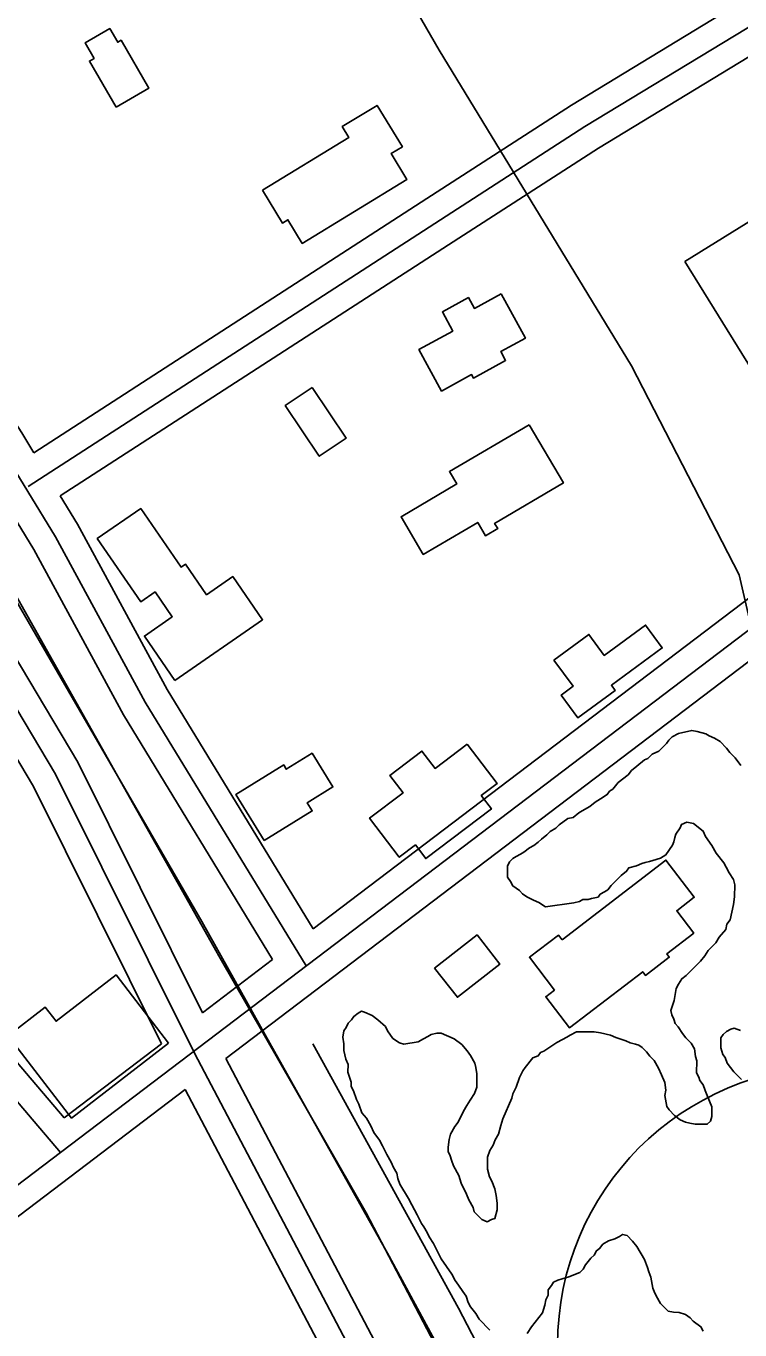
# Model space of a CAD drawing. Extents: x 3297772 to 3335630, y 634068 to 659439.
# Drawn here: x 3312518 to 3312942, y 648757 to 649530 of the extents above; entities that cross this region are included whole.
import ezdxf

# ---------------------------------------------------------------- set-up
doc = ezdxf.new("R2010")
doc.units = 0
for name, color, linetype in [('V-BLDG-OTLN', 7, 'Continuous'), ('V-RAIL-TRAK', 7, 'Continuous'), ('V-ROAD-CNTR', 7, 'Continuous'), ('V-ROAD-IDEN', 7, 'Continuous'), ('V-SITE-VEGE', 7, 'Continuous'), ('V-TOPO-SHOR', 7, 'Continuous')]:
    doc.layers.add(name, color=color, linetype=linetype)

msp = doc.modelspace()

# ---------------------------------------------------------------- linework, layer by layer
at = {"layer": 'V-BLDG-OTLN'}
for points in [[(3312571.51, 649482.29), (3312555.69, 649509.61), (3312558.45, 649511.21), (3312553.12, 649520.41), (3312567.74, 649528.87), (3312572.45, 649520.74), (3312574.47, 649521.91), (3312590.91, 649493.52)], [(3312658.33, 649433.03), (3312709.65, 649464.36), (3312705.77, 649470.71), (3312726.45, 649483.33), (3312741.45, 649458.76), (3312734.76, 649454.68), (3312744.11, 649439.36), (3312682.03, 649401.46), (3312673.46, 649415.49), (3312670.24, 649413.52)], [(3312909.11, 649390.65), (3312991.75, 649441.9), (3313002.29, 649424.91), (3313049.72, 649454.33), (3313066.61, 649427.09), (3313036.68, 649408.53), (3313042.53, 649399.11), (3313025.32, 649388.44), (3313054.58, 649341.26), (3312971.64, 649289.83)], [(3312800.13, 649371.61), (3312814.48, 649345.35), (3312799.8, 649337.33), (3312802.69, 649332.04), (3312783.63, 649321.63), (3312782.53, 649323.65), (3312764.72, 649313.92), (3312751.28, 649338.52), (3312771.37, 649349.49), (3312765.16, 649360.86), (3312780.63, 649369.32), (3312784.15, 649362.88)], [(3312687.86, 649315.97), (3312708.05, 649285.89), (3312692.1, 649275.18), (3312671.92, 649305.26)], [(3312816.75, 649293.94), (3312837.02, 649259.38), (3312796.18, 649235.44), (3312798, 649232.32), (3312790.76, 649228.07), (3312786.14, 649235.94), (3312753.77, 649216.96), (3312740.63, 649239.38), (3312773.72, 649258.78), (3312769.39, 649266.18)], [(3312606.4, 649142.32), (3312588.26, 649168.6), (3312604.8, 649180.01), (3312594.62, 649194.76), (3312586.15, 649188.92), (3312560.29, 649226.39), (3312586.1, 649244.21), (3312610.05, 649209.52), (3312612.6, 649211.28), (3312625.15, 649193.1), (3312640.77, 649203.88), (3312658.46, 649178.26)], [(3312831.41, 649154.3), (3312852.12, 649169.52), (3312861.24, 649157.11), (3312885.76, 649175.13), (3312895.72, 649161.58), (3312865.5, 649139.37), (3312867.75, 649136.31), (3312845.65, 649120.08), (3312835.71, 649133.6), (3312842.79, 649138.81)], [(3312659.42, 649047.25), (3312642.53, 649074.56), (3312670.97, 649092.15), (3312672.53, 649089.62), (3312687.87, 649099.1), (3312700.2, 649079.16), (3312684.91, 649069.7), (3312687.9, 649064.86)], [(3312779.9, 649104.55), (3312797.66, 649081.06), (3312788.26, 649073.95), (3312794.24, 649066.05), (3312755.28, 649036.59), (3312749.16, 649044.69), (3312739.52, 649037.39), (3312721.94, 649060.64), (3312741.85, 649075.7), (3312734.07, 649085.99), (3312753.04, 649100.34), (3312760.79, 649090.09)], [(3312836.18, 648988.47), (3312897.88, 649035.69), (3312914.7, 649013.72), (3312904.25, 649005.73), (3312914.43, 648992.43), (3312898.32, 648980.09), (3312899.81, 648978.15), (3312885.72, 648967.37), (3312884.11, 648969.48), (3312840.66, 648936.22), (3312826.56, 648954.64), (3312831.72, 648958.59), (3312816.79, 648978.1), (3312834.02, 648991.29)], [(3312760.56, 648971.66), (3312785.75, 648991.39), (3312799.3, 648974.09), (3312774.1, 648954.36)], [(3312602.68, 648927.1), (3312545.02, 648882.69), (3312507.42, 648931.52), (3312529.41, 648948.45), (3312535.81, 648940.15), (3312571.47, 648967.61)]]:
    msp.add_lwpolyline(points, close=True, dxfattribs=at)
at = {"layer": 'V-RAIL-TRAK'}
msp.add_lwpolyline([(3311933.44, 650102.28), (3311944.98, 650085.39), (3311998.07, 650001.67), (3312087.35, 649863.11), (3312125.87, 649803.54), (3312227.43, 649650.82), (3312301.53, 649535.85), (3312326.65, 649495.12), (3312406.57, 649366.6), (3312512.71, 649188.58), (3312622.31, 648999.38), (3312657.25, 648936.97), (3312733.6, 648800.83), (3312833.83, 648615.79), (3312933.88, 648424.53), (3312996.8, 648305.5), (3313095.23, 648115.18), (3313181.71, 647946.84), (3313273.17, 647771.25), (3313378.01, 647568.55), (3313502.65, 647328.14)], dxfattribs=at)
at = {"layer": 'V-ROAD-CNTR'}
for points in [[(3309475.11, 654365.61), (3309639.81, 654028.28), (3309845.21, 653623.03), (3310156.59, 653066.28), (3310529.66, 652450.63), (3310984.3, 651694.86), (3311699.49, 650488), (3311962.58, 650063.04), (3312156.53, 649765.92), (3312337.39, 649482.29), (3312484.71, 649240.87), (3312633.32, 648977.55), (3312720.01, 648826.47), (3312839.24, 648598.65), (3313001.19, 648301.94), (3313200.67, 647917.12), (3313378.69, 647569.06), (3313539.73, 647260.12), (3313882.2, 646589.33), (3314289.67, 645809.51)], [(3310445.76, 647292.57), (3311429.69, 648026.6), (3312387.13, 648747.63), (3313151.29, 649327.14), (3313650.77, 649696.3), (3313656.32, 649702.7), (3313657.5, 649707.13), (3313654.61, 649713.25), (3313412.69, 650029.13), (3313159.27, 650380.96), (3312980.82, 650650.27), (3312864.08, 650845.39), (3312685.68, 651166.86), (3312552.88, 651454.03), (3312411.31, 651779.2), (3312404.5, 651786.76), (3312395.49, 651789.99), (3312011.43, 651624.29), (3311864.88, 651538.05), (3311646.38, 651445.33)], [(3311222.75, 651282.22), (3311498.04, 650774.53), (3311655.05, 650506.71), (3311935.2, 650064.92), (3312111.3, 649780.07), (3312290.08, 649492.5), (3312395.8, 649320.86), (3312535.56, 649086.61), (3312617.98, 648921.21), (3312892.46, 648400.43)], [(3312956.89, 649137.36), (3312941.29, 649204.84), (3312877.39, 649328.76), (3312763.2, 649515.99), (3312671.44, 649674.91), (3312616.37, 649764.34), (3312315.52, 650256.01)], [(3312688.41, 648994.94), (3313142.3, 649339.15), (3313640.52, 649707.38), (3313642.71, 649709.9), (3313641.59, 649705.69), (3313641.73, 649705.4), (3313400.65, 650020.19), (3313322.14, 650129.18)], [(3312684.25, 648972.96), (3312588.81, 649129.42), (3312535.6, 649227.45), (3312502.73, 649281.14), (3312421.94, 649406.38), (3312375.82, 649488.42), (3312317.75, 649576.91), (3312170.36, 649801.45), (3312156.92, 649833.2)], [(3313188.76, 649700.41), (3313019.39, 649591.29), (3312841.86, 649483.44), (3312752.55, 649425.87), (3312522.66, 649277.32)], [(3313196.88, 649687.8), (3313027.34, 649578.57), (3312849.82, 649470.73), (3312760.69, 649413.27), (3312519.37, 649257.34)], [(3313205, 649675.19), (3313035.3, 649565.85), (3312857.78, 649458.01), (3312768.82, 649400.67), (3312538.32, 649251.73)], [(3312538.39, 648862.34), (3312246.52, 649205.22), (3311949.5, 649557.75), (3311933.9, 649569.94), (3311922.94, 649576.92), (3311909.68, 649578.56), (3311892.3, 649578.37), (3311870.55, 649576.2), (3311806.41, 649556.62), (3311715.94, 649509.6), (3309918.73, 648366.89), (3308700.57, 647622.26), (3307816.7, 647071.65), (3307154.22, 646652.53)], [(3312522.66, 649277.32), (3312515.44, 649289.12), (3312434.79, 649414.12), (3312388.65, 649496.21), (3312369.44, 649525.49)], [(3312664.39, 648976.72), (3312575.81, 649121.93), (3312522.6, 649219.95), (3312490.03, 649273.15), (3312409.08, 649398.63), (3312363, 649480.62), (3312343.96, 649509.62)], [(3312636.62, 648918.01), (3313160.28, 649315.14), (3313428.1, 649513.07)], [(3312310.13, 649488.56), (3312408.63, 649328.63), (3312548.73, 649093.8), (3312622.8, 648945.18)], [(3312688.41, 648994.94), (3312601.81, 649136.9), (3312548.6, 649234.95), (3312538.32, 649251.73)], [(3312444.24, 649210.4), (3312522.39, 649079.41), (3312598.47, 648926.73)], [(3312540.62, 648882.86), (3312332.49, 649127.37)], [(3312622.8, 648945.18), (3312664.39, 648976.72)], [(3312540.62, 648882.86), (3312598.47, 648926.73)], [(3312636.62, 648918.01), (3312897.35, 648423.33)], [(3312117.41, 648525.73), (3312396.17, 648735.66), (3312612.4, 648899.64)], [(3312612.4, 648899.64), (3312733.7, 648669.48)]]:
    msp.add_lwpolyline(points, dxfattribs=at)
at = {"layer": 'V-ROAD-IDEN'}
msp.add_circle((3312998.55, 648748.35), 165, dxfattribs=at)
msp.add_circle((3312998.55, 648748.35), 165, dxfattribs=at)
at = {"layer": 'V-SITE-VEGE'}
for points in [[(3312803.76, 649025.58), (3312803.79, 649032.07), (3312805.1, 649034.66), (3312807.05, 649036.6), (3312809.01, 649037.89), (3312811.61, 649039.17), (3312813.56, 649040.46), (3312816.81, 649043.04), (3312819.42, 649044.33), (3312822.02, 649046.26), (3312823.98, 649048.2), (3312827.23, 649050.78), (3312829.19, 649052.71), (3312832.44, 649054.65), (3312834.4, 649056.58), (3312839.61, 649060.45), (3312842.85, 649061.08), (3312846.11, 649063.67), (3312848.06, 649064.95), (3312852.62, 649067.53), (3312855.88, 649070.11), (3312859.13, 649072.04), (3312863.03, 649074.61), (3312864.34, 649076.56), (3312866.29, 649077.84), (3312869.56, 649081.72), (3312875.42, 649086.24), (3312877.38, 649088.82), (3312880.63, 649091.4), (3312885.19, 649095.27), (3312887.14, 649095.91), (3312889.75, 649098.49), (3312893.65, 649100.42), (3312898.21, 649104.94), (3312899.52, 649106.88), (3312901.48, 649108.82), (3312905.38, 649110.75), (3312913.17, 649112.66), (3312916.41, 649111.99), (3312921.6, 649110.67), (3312923.54, 649109.36), (3312926.78, 649108.05), (3312930.01, 649106.09), (3312933.89, 649102.18), (3312935.82, 649099.57), (3312939.05, 649096.31), (3312942.27, 649091.76)], [(3312879.85, 648926.6), (3312881.79, 648925.95), (3312883.73, 648924.64), (3312886.32, 648922.03), (3312888.25, 648919.42), (3312890.83, 648916.82), (3312893.41, 648912.26), (3312895.33, 648908.36), (3312897.26, 648903.81), (3312897.89, 648899.27), (3312897.22, 648896.03), (3312898.49, 648889.53), (3312899.78, 648887.58), (3312903, 648884.32), (3312906.24, 648881.71), (3312909.48, 648880.4), (3312912.07, 648879.73), (3312915.31, 648879.07), (3312922.45, 648879.04), (3312924.4, 648880.97), (3312925.06, 648883.57), (3312925.09, 648889.41), (3312921.88, 648897.2), (3312921.25, 648899.16), (3312919.96, 648902.41), (3312918.03, 648905.01), (3312917.39, 648906.96), (3312916.1, 648909.56), (3312916.14, 648916.7), (3312915.5, 648919.3), (3312914.87, 648923.84), (3312912.94, 648927.09), (3312909.71, 648930.35), (3312907.78, 648932.96), (3312905.2, 648936.86), (3312903.27, 648938.82), (3312902.63, 648941.42), (3312901.34, 648944.02), (3312900.71, 648946.62), (3312902.68, 648952.45), (3312904.01, 648959.58), (3312905.32, 648962.17), (3312907.28, 648965.4), (3312909.89, 648967.33), (3312918.36, 648975.73), (3312920.97, 648978.96), (3312922.93, 648982.2), (3312927.5, 648986.72), (3312929.46, 648989.95), (3312933.38, 648994.47), (3312934.04, 648997.71), (3312936, 649000.3), (3312937.99, 649009.38), (3312938.66, 649013.92), (3312938.69, 649021.05), (3312938.06, 649024.3), (3312935.48, 649028.2), (3312933.55, 649031.46), (3312932.27, 649034.06), (3312927.75, 649039.92), (3312925.18, 649044.47), (3312921.31, 649049.68), (3312920.03, 649052.93), (3312914.21, 649057.5), (3312910.32, 649058.17), (3312907.07, 649056.89), (3312906.41, 649054.94), (3312903.8, 649051.06), (3312903.14, 649049.12), (3312902.48, 649046.53), (3312901.82, 649044.59), (3312897.9, 649038.76), (3312894.65, 649036.83), (3312890.1, 649035.56), (3312888.15, 649034.92), (3312885.55, 649034.28), (3312883.6, 649033.64), (3312880.35, 649032.36), (3312875.8, 649031.08), (3312874.49, 649029.14), (3312871.24, 649026.56), (3312868.63, 649023.98), (3312865.37, 649020.75), (3312863.41, 649018.16), (3312861.46, 649016.88), (3312858.86, 649015.59), (3312857.55, 649013.65), (3312853.66, 649013.02), (3312851.71, 649012.38), (3312848.46, 649012.39), (3312846.51, 649011.11), (3312843.26, 649010.47), (3312826.38, 649007.96), (3312822.5, 649010.57), (3312819.27, 649011.89), (3312815.38, 649013.85), (3312812.79, 649015.81), (3312810.86, 649017.77), (3312806.98, 649020.38), (3312805.69, 649022.98), (3312803.76, 649025.58)], [(3312715.53, 648891.05), (3312714.24, 648893.65), (3312712.32, 648898.85), (3312711.04, 648901.45), (3312711.05, 648904.05), (3312709.13, 648909.89), (3312709.15, 648914.43), (3312707.87, 648917.68), (3312706.6, 648922.88), (3312706.61, 648926.77), (3312705.98, 648930.67), (3312706.65, 648934.56), (3312707.96, 648936.5), (3312709.27, 648939.09), (3312711.22, 648941.03), (3312712.53, 648942.97), (3312715.13, 648944.9), (3312717.09, 648946.19), (3312719.03, 648945.53), (3312723.56, 648943.56), (3312726.79, 648940.95), (3312731.32, 648937.04), (3312732.6, 648934.44), (3312735.83, 648929.88), (3312739.7, 648927.27), (3312742.3, 648926.61), (3312750.74, 648927.86), (3312753.99, 648929.79), (3312756.59, 648931.08), (3312758.54, 648932.37), (3312761.79, 648933), (3312764.39, 648932.99), (3312772.16, 648929.71), (3312776.69, 648926.44), (3312779.91, 648922.54), (3312781.85, 648919.93), (3312784.42, 648915.38), (3312785.06, 648912.78), (3312785.69, 648908.88), (3312785.65, 648901.1), (3312784.33, 648897.21), (3312781.72, 648893.33), (3312779.76, 648890.09), (3312777.79, 648886.86), (3312774.52, 648880.39), (3312772.56, 648877.8), (3312769.94, 648873.27), (3312769.28, 648870.03), (3312768.61, 648865.49), (3312768.6, 648862.9), (3312769.88, 648860.29), (3312770.52, 648857.7), (3312771.8, 648854.45), (3312775.02, 648848.59), (3312776.29, 648844.04), (3312779.51, 648837.54), (3312780.79, 648834.29), (3312783.37, 648829.74), (3312784, 648827.14), (3312788.52, 648822.57), (3312791.76, 648821.26), (3312794.36, 648822.55), (3312796.31, 648823.19), (3312797.63, 648828.37), (3312797.65, 648832.26), (3312797.02, 648836.81), (3312796.39, 648840.7), (3312794.47, 648845.26), (3312793.18, 648847.86), (3312791.91, 648852.4), (3312791.94, 648859.54), (3312793.25, 648863.43), (3312795.22, 648866.66), (3312796.53, 648869.9), (3312798.49, 648873.14), (3312799.81, 648878.32), (3312801.13, 648882.21), (3312803.1, 648886.74), (3312804.41, 648889.98), (3312806.38, 648894.51), (3312807.04, 648897.1), (3312809, 648900.98), (3312810.98, 648906.82), (3312812.95, 648910.7), (3312814.25, 648912.64), (3312818.82, 648918.46), (3312822.07, 648919.74), (3312823.38, 648921.68), (3312825.33, 648922.32), (3312833.14, 648927.47), (3312836.39, 648929.41), (3312838.99, 648930.69), (3312840.95, 648931.98), (3312844.85, 648933.91), (3312855.23, 648933.86), (3312859.12, 648933.19), (3312864.95, 648931.86), (3312868.19, 648930.55), (3312874.02, 648928.58), (3312876.61, 648927.27), (3312879.85, 648926.6)], [(3312942.18, 648934.74), (3312938.29, 648936.06), (3312936.34, 648935.42), (3312933.74, 648934.13), (3312931.78, 648932.2), (3312930.48, 648930.26), (3312930.45, 648924.42), (3312931.73, 648920.52), (3312933.02, 648918.56), (3312934.3, 648915.31), (3312938.17, 648910.11), (3312942.69, 648905.54)], [(3312793.4, 648757.02), (3312786.94, 648763.54), (3312785.01, 648766.8), (3312781.79, 648770.7), (3312780.5, 648773.3), (3312779.22, 648777.2), (3312777.29, 648779.81), (3312774.71, 648783.71), (3312772.77, 648786.31), (3312770.85, 648790.22), (3312764.4, 648799.33), (3312759.9, 648808.44), (3312757.33, 648812.34), (3312756.04, 648814.94), (3312754.11, 648818.2), (3312752.82, 648820.15), (3312750.25, 648825.35), (3312747.04, 648831.21), (3312745.11, 648835.11), (3312739.96, 648843.57), (3312738.68, 648846.82), (3312738.04, 648850.06), (3312736.11, 648853.32), (3312734.83, 648856.57), (3312732.25, 648861.12), (3312729.68, 648866.33), (3312727.75, 648869.58), (3312724.53, 648874.14), (3312722.6, 648878.04), (3312720.03, 648882.59), (3312717.45, 648885.85), (3312715.53, 648891.05)], [(3312919.92, 648756.42), (3312918.63, 648759.02), (3312914.11, 648762.29), (3312912.17, 648764.24), (3312909.58, 648766.2), (3312905.7, 648767.52), (3312902.45, 648767.53), (3312899.21, 648768.2), (3312894.69, 648772.76), (3312892.12, 648777.31), (3312890.83, 648779.91), (3312890.19, 648781.86), (3312888.93, 648788.36), (3312887.64, 648791.61), (3312887.01, 648794.21), (3312885.08, 648798.76), (3312880.58, 648806.57), (3312878, 648809.82), (3312874.77, 648813.08), (3312872.18, 648813.74), (3312870.23, 648812.45), (3312867.62, 648811.17), (3312863.73, 648809.89), (3312860.47, 648807.96), (3312858.51, 648805.37), (3312856.56, 648804.08), (3312855.25, 648801.49), (3312853.29, 648799.56), (3312850.03, 648795.68), (3312848.72, 648793.09), (3312846.77, 648791.15), (3312840.27, 648788.59), (3312836.37, 648787.31), (3312833.77, 648786.68), (3312831.17, 648785.39), (3312829.86, 648783.45), (3312827.9, 648780.86), (3312827.89, 648777.62), (3312826.58, 648775.03), (3312825.91, 648771.79), (3312825.25, 648769.2), (3312824.59, 648767.25), (3312818.06, 648758.85), (3312815.45, 648754.97)]]:
    msp.add_lwpolyline(points, dxfattribs=at)
at = {"layer": 'V-TOPO-SHOR'}
msp.add_lwpolyline([(3312688.29, 648926.82), (3312774.68, 648770.08), (3312868.65, 648589.39), (3312938.08, 648460.06)], dxfattribs=at)

doc.saveas('drawing.dxf')
